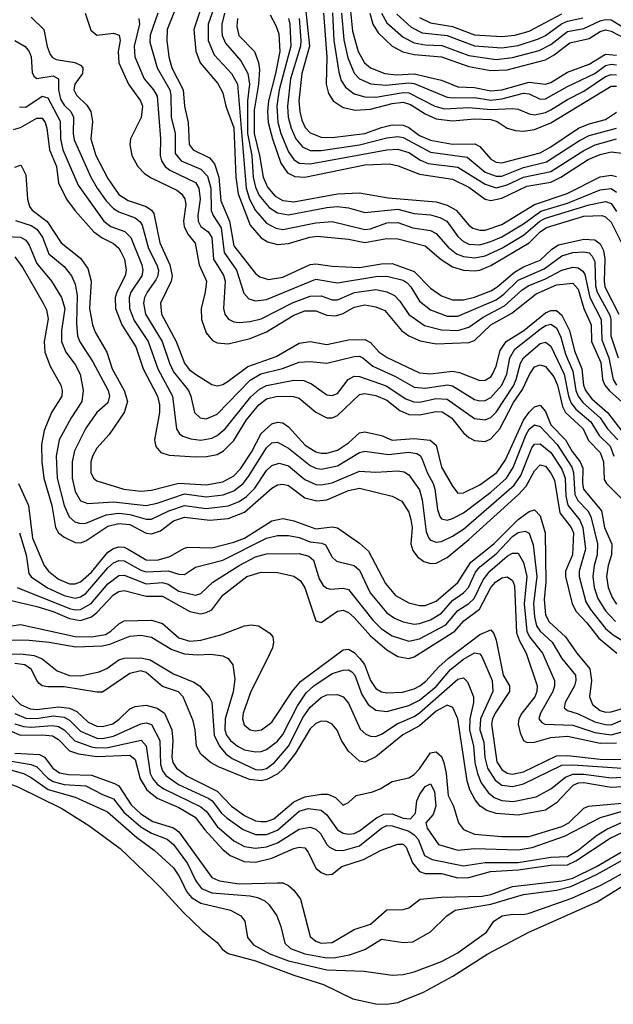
# Model space of a CAD drawing. Header units: inches. Extents: x 990535 to 1117859, y 769386 to 892122.
# Tile 695 of 1056: x 1051208 to 1053378, y 839546 to 843146. Entities that reach past the tile are written whole.
import ezdxf

# ---------------------------------------------------------------- set-up
doc = ezdxf.new("R2010")
doc.units = ezdxf.units.IN
doc.header["$MEASUREMENT"] = 0
doc.layers.add('B0853', color=7, linetype='Continuous')
doc.layers.add('B0854', color=7, linetype='Continuous')

msp = doc.modelspace()

# ---------------------------------------------------------------- linework, layer by layer
at = {"layer": 'B0853', "color": 5}
for points, elevation in [([(1051695.2, 840000), (1051726.4, 839970), (1051804.3, 839884.3), (1051875.3, 839815.3), (1051930, 839771.4), (1051947.9, 839747.9), (1051970, 839731.9), (1052070, 839705.4), (1052210, 839651.9), (1052317.8, 839617.8), (1052426.2, 839566.2), (1052510, 839547.6), (1052550, 839545.9), (1052590, 839552.3), (1052684.1, 839590), (1052791.7, 839648.3), (1052919.3, 839730), (1053068.6, 839810), (1053318.8, 839921.2), (1053446.8, 840000)], 2220), ([(1051797.7, 840000), (1051817.9, 839957.9), (1051836.2, 839936.2), (1051870, 839916.3), (1051978.3, 839890), (1052015.6, 839870), (1052030.7, 839850), (1052041, 839790), (1052062.9, 839762.9), (1052121.9, 839730), (1052190, 839704.6), (1052330, 839671.9), (1052466.8, 839666.8), (1052570, 839652.8), (1052610, 839655.4), (1052650, 839664.8), (1052750, 839702.1), (1052807.4, 839732.6), (1052914.3, 839810), (1052940.9, 839850), (1052971.6, 839870), (1053010, 839876), (1053050, 839873.8), (1053070, 839878.7), (1053226, 839934), (1053330, 839979.9), (1053366.1, 840000)], 2240), ([(1051850.9, 840000), (1051853.9, 839993.9), (1051872.6, 839970), (1051910, 839953), (1052050, 839942), (1052077, 839937), (1052103.9, 839923.9), (1052119.8, 839910), (1052147.3, 839870), (1052163, 839830), (1052176.9, 839770), (1052197.8, 839750), (1052249.9, 839729.9), (1052330, 839716.3), (1052362.3, 839717.7), (1052412.9, 839727.1), (1052470, 839746.2), (1052530, 839784.5), (1052610, 839771.8), (1052645.4, 839774.6), (1052709.4, 839810.6), (1052769.8, 839870), (1052799.3, 839890), (1052930, 839912.3), (1053050, 839946.9), (1053170, 839963.3), (1053223.3, 839976.7), (1053273.3, 840000)], 2260), ([(1051932.4, 840000), (1051937.7, 839997.7), (1052010, 839986), (1052150.7, 839990.7), (1052170.1, 839990.1), (1052190, 839980.4), (1052210, 839963.6), (1052234.4, 839930), (1052270, 839794.2), (1052290, 839777.1), (1052310, 839769.4), (1052350, 839772.5), (1052430, 839819.4), (1052490, 839839.3), (1052550, 839891.3), (1052610, 839892.1), (1052630, 839899), (1052671.3, 839930), (1052750, 839938.3), (1052898.3, 839941.7), (1052930, 839947.6), (1053010, 839976.9), (1053190, 839997.5), (1053200.9, 840000)], 2280)]:
    msp.add_lwpolyline(points, dxfattribs=dict(at, elevation=elevation))
at = {"layer": 'B0854', "color": 5}
for points, elevation in [([(1051941.7, 843258.3), (1051897.1, 843130), (1051897.3, 843070), (1051918.2, 843018.2), (1051981.9, 842950), (1052003.5, 842910), (1052035.7, 842530), (1052048.4, 842490), (1052070, 842448.5), (1052110, 842402.8), (1052143.6, 842383.6), (1052170, 842379.2), (1052290, 842404), (1052350, 842408.3), (1052470, 842378.9), (1052490, 842381.3), (1052550, 842404), (1052590, 842404.7), (1052644.7, 842384.7), (1052710, 842375.7), (1052730, 842364.3), (1052774.2, 842314.2), (1052804.9, 842290), (1052830, 842279.7), (1052870, 842275), (1052910, 842282.9), (1052970, 842310.2), (1053050, 842358.3), (1053109.2, 842410), (1053130, 842421), (1053290, 842469.3), (1053350, 842481), (1053370, 842473.9), (1053390, 842445.3)], 2940), ([(1051890.5, 843250), (1051844.2, 843110), (1051851.4, 843031.4), (1051867.9, 842987.9), (1051932.3, 842912.3), (1051950, 842878.2), (1051961.1, 842830), (1051990.9, 842750.9), (1051998.2, 842570), (1052005.9, 842510), (1052050, 842394.8), (1052090, 842349.1), (1052113.8, 842333.8), (1052150, 842323.9), (1052190, 842327.6), (1052268.6, 842351.4), (1052295, 842355), (1052410, 842343.8), (1052470, 842331.2), (1052550, 842346.5), (1052590, 842344.7), (1052690, 842318.9), (1052748.8, 842268.8), (1052790, 842242.2), (1052830, 842229.8), (1052870, 842227.9), (1052890, 842230.8), (1052930, 842247.7), (1053069.9, 842330), (1053110, 842370.9), (1053133.5, 842386.5), (1053270, 842427.7), (1053335.8, 842430), (1053350, 842425.1), (1053370, 842405.6), (1053407.4, 842330)], 2920), ([(1051779, 843190), (1051746.3, 843110), (1051745.8, 843070), (1051752.8, 843010), (1051763.3, 842970), (1051805.5, 842890), (1051809.8, 842829.8), (1051823.7, 842770), (1051827.8, 842690), (1051841.8, 842670), (1051901, 842641), (1051919.3, 842619.3), (1051935.8, 842570), (1051943.3, 842483.3), (1051974.1, 842410), (1051990, 842318.8), (1052070, 842217.9), (1052085.5, 842205.5), (1052116.8, 842196.8), (1052170, 842204.5), (1052270, 842251.4), (1052290, 842253.2), (1052350, 842244.6), (1052450, 842239.5), (1052530, 842253.4), (1052570, 842254.8), (1052650, 842225.5), (1052710, 842164.5), (1052750, 842136.7), (1052790, 842122.3), (1052830, 842122.3), (1052870, 842131.5), (1052930, 842154.5), (1052951.9, 842168.1), (1053016.7, 842223.3), (1053050, 842242.7), (1053110, 842267.5), (1053152.9, 842307.1), (1053177.4, 842322.6), (1053270, 842343.2), (1053310, 842341.4), (1053330, 842327), (1053341.8, 842301.8), (1053346.8, 842270), (1053344.3, 842190), (1053347.6, 842170), (1053398, 842070)], 2880), ([(1052250.7, 843210), (1052266.7, 843050), (1052239.2, 842950), (1052228.8, 842850), (1052231.6, 842810), (1052239.4, 842779.4), (1052251.8, 842751.8), (1052270, 842732.2), (1052310, 842716.7), (1052350, 842714.9), (1052470, 842729.8), (1052530, 842752.3), (1052570, 842761.3), (1052610, 842760.7), (1052630, 842751.9), (1052670, 842723), (1052710, 842705.2), (1052790, 842690.5), (1052871.9, 842691.9), (1052890, 842682.3), (1052930, 842636.3), (1052950, 842625.5), (1052970, 842623.4), (1053110, 842659.3), (1053150, 842680.7), (1053251, 842749), (1053290, 842765.7), (1053350, 842780.9), (1053390, 842807.5)], 3080), ([(1052416.5, 843190), (1052424, 843104), (1052444.9, 843030), (1052468.6, 842988.6), (1052490.7, 842970), (1052542.8, 842950), (1052584.9, 842944.9), (1052650, 842948.5), (1052750, 842925.6), (1052810, 842901.1), (1052870, 842897.7), (1052930, 842886.2), (1052970, 842889.4), (1053070, 842917.9), (1053130, 842910.6), (1053150, 842916.4), (1053210, 842954.1), (1053290, 842983.4), (1053350, 843019.8), (1053390, 843016.3)], 3180), ([(1051250, 843155.6), (1051295.5, 843110), (1051308.2, 843048.2), (1051319.4, 843019.4), (1051327.6, 843007.6), (1051341, 843001), (1051409.2, 842989.2), (1051430, 842979.8), (1051438.9, 842970), (1051436.8, 842950), (1051409.7, 842910), (1051405.6, 842890), (1051415.8, 842870), (1051453.6, 842833.6), (1051467.4, 842810), (1051473.7, 842773.7), (1051468.1, 842710), (1051485.4, 842650), (1051530, 842565.4), (1051570, 842507.4), (1051604.8, 842484.8), (1051670, 842463.4), (1051690, 842450.1), (1051697.5, 842437.5), (1051719.9, 842330), (1051756.6, 842250), (1051765, 842210), (1051761, 842190), (1051722.3, 842110), (1051726, 842070), (1051779.6, 841970), (1051809.8, 841890), (1051827.6, 841867.6), (1051850, 841850.4), (1051910, 841812.2), (1051930, 841807.3), (1051950, 841812.4), (1051970, 841824.6), (1052041.5, 841878.5), (1052144.9, 841915.1), (1052230, 841962.9), (1052270, 841969), (1052330, 841958.9), (1052410, 841975.2), (1052470, 841976.6), (1052490, 841966.2), (1052522, 841930), (1052550.8, 841910.8), (1052670, 841854.8), (1052710, 841851.7), (1052790, 841860.7), (1052815.8, 841855.8), (1052890, 841827.3), (1052910, 841828.7), (1052930, 841840.6), (1052936.8, 841850), (1052950, 841879.7), (1052963.9, 841936.1), (1052985.8, 841970), (1053050.8, 842010), (1053130, 842074.3), (1053150, 842082.9), (1053170, 842083.4), (1053190, 842065.3), (1053217.6, 842010), (1053235.7, 841935.7), (1053263.4, 841870), (1053268.9, 841810), (1053276.2, 841790), (1053299.6, 841759.6), (1053357.2, 841710), (1053418.5, 841630)], 2780), ([(1051447.2, 843170), (1051468.3, 843108.3), (1051490, 843089.7), (1051550, 843096.6), (1051571.4, 843090), (1051575.4, 843070), (1051568, 843030), (1051570, 842988.6), (1051605.1, 842910), (1051649.7, 842850), (1051656.5, 842830), (1051651.9, 842788.1), (1051612.8, 842710), (1051610.1, 842690), (1051617.7, 842650), (1051639.9, 842610), (1051664.3, 842584.3), (1051688.2, 842568.2), (1051782.5, 842522.5), (1051799.3, 842510), (1051811.6, 842491.6), (1051814.5, 842470), (1051806.2, 842410), (1051808.9, 842390), (1051822.1, 842362.1), (1051848.7, 842328.7), (1051863.6, 842250), (1051890.1, 842190), (1051886.3, 842150), (1051871.2, 842090), (1051872.7, 842050), (1051890, 842001.4), (1051913, 841973), (1051930, 841964.6), (1051970, 841961.1), (1052050, 841980.8), (1052110, 842005.3), (1052210, 842066.1), (1052250, 842081.3), (1052290, 842081.6), (1052330, 842066.2), (1052363.4, 842063.4), (1052390, 842072), (1052430, 842094.6), (1052470, 842103.1), (1052510, 842096), (1052542.9, 842082.9), (1052603, 842010), (1052630.7, 841990.7), (1052671.4, 841971.4), (1052730, 841961.4), (1052850, 841965.5), (1052870, 841973.3), (1052929.9, 842030), (1053006.9, 842073.1), (1053096, 842144), (1053170, 842176.4), (1053230, 842182.9), (1053250, 842161.2), (1053270.5, 842090.5), (1053297.3, 842030), (1053298.8, 841970), (1053332.7, 841892.7), (1053338.8, 841830), (1053347.1, 841810), (1053362.5, 841790), (1053410, 841748.1)], 2820), ([(1051643.7, 843150), (1051645.2, 843130), (1051626.7, 843050), (1051628.4, 843010), (1051662.4, 842930), (1051696.6, 842890), (1051710, 842866.9), (1051722.4, 842710), (1051720.6, 842650), (1051725.5, 842630), (1051739.1, 842610), (1051756.5, 842596.5), (1051850, 842550.4), (1051862.2, 842530), (1051868, 842490), (1051858.8, 842430), (1051860.1, 842410), (1051870.5, 842390.5), (1051896.5, 842370), (1051910.7, 842350), (1051916.7, 842270), (1051952.3, 842212.3), (1051958.6, 842190), (1051952.8, 842090), (1051957.9, 842070), (1051971.3, 842051.3), (1051990, 842041.8), (1052010, 842038.8), (1052050, 842042.1), (1052090, 842052.7), (1052208, 842112), (1052270, 842135.1), (1052310, 842136.3), (1052350, 842122.3), (1052370, 842122.3), (1052431.7, 842148.3), (1052510, 842159.4), (1052550, 842151.5), (1052577.5, 842137.5), (1052597.4, 842117.4), (1052630, 842068.4), (1052688.1, 842028.1), (1052750, 842011.8), (1052810, 842010.3), (1052850, 842021.5), (1052901.8, 842058.2), (1052980.6, 842099.4), (1053043.2, 842156.8), (1053067.1, 842172.9), (1053130, 842198.9), (1053190, 842230.9), (1053230, 842241.3), (1053250, 842238.6), (1053267.2, 842227.2), (1053274.4, 842214.4), (1053292.1, 842130), (1053334, 842050), (1053336.1, 841976.1), (1053362.2, 841910), (1053377.1, 841830), (1053389.7, 841809.7)], 2840), ([(1051712.8, 843170), (1051685.1, 843090), (1051683.7, 843063.7), (1051710.1, 842970), (1051756, 842890), (1051760.4, 842870), (1051761.8, 842790), (1051776.2, 842730), (1051776.4, 842656.4), (1051797.4, 842630), (1051870, 842600.2), (1051894.5, 842574.5), (1051906.2, 842530), (1051908, 842448), (1051914.5, 842430), (1051944.6, 842384.6), (1051955, 842295), (1052000.1, 842230), (1052026.8, 842146.8), (1052045.1, 842125.1), (1052070, 842117.9), (1052110, 842123.5), (1052290, 842197.7), (1052370, 842184.5), (1052510, 842207.7), (1052550, 842208.4), (1052610, 842193.7), (1052624.3, 842184.3), (1052637.9, 842170), (1052670, 842116.9), (1052710, 842085.6), (1052770, 842062.1), (1052810, 842061.7), (1052950, 842122.2), (1052978, 842142), (1053030, 842193.2), (1053124.7, 842235.3), (1053190, 842283.1), (1053230, 842295.5), (1053270, 842297.7), (1053290, 842293.4), (1053301.3, 842281.3), (1053310, 842261.8), (1053313.4, 842173.4), (1053318.7, 842150), (1053365.5, 842065.5), (1053369.2, 842050), (1053368.6, 841990), (1053395.7, 841910)], 2860), ([(1051956.5, 843170), (1051947, 843130), (1051946.2, 843106.2), (1051948.3, 843088.3), (1051959.8, 843059.8), (1052016, 842996), (1052042.3, 842950), (1052047.5, 842910), (1052041, 842850), (1052040.9, 842730), (1052055.8, 842650), (1052061.4, 842570), (1052070, 842533.8), (1052083.5, 842503.5), (1052119.3, 842459.3), (1052150, 842440.3), (1052190, 842433.1), (1052330, 842459.4), (1052370, 842463), (1052410, 842458.6), (1052470, 842441.5), (1052590, 842453.3), (1052650, 842437.2), (1052710, 842432.6), (1052743.3, 842423.3), (1052769.2, 842409.2), (1052810, 842353.3), (1052830, 842335.6), (1052850, 842326), (1052890, 842323.5), (1052930, 842334.6), (1052970, 842352.2), (1053050, 842399.9), (1053113.6, 842446.4), (1053210, 842475.9), (1053330, 842524.3), (1053370, 842528.5), (1053390, 842515.9)], 2960), ([(1052003.8, 843150), (1052001.2, 843121.2), (1052008.6, 843088.6), (1052066.2, 843030), (1052081.2, 842990), (1052084.2, 842964.2), (1052080.3, 842910), (1052064.4, 842815.6), (1052064.7, 842730), (1052084.9, 842650), (1052097.2, 842570), (1052113.6, 842533.6), (1052141.3, 842501.2), (1052170, 842484.7), (1052210, 842480.2), (1052370, 842510), (1052450, 842512.6), (1052555.4, 842495.4), (1052730, 842479.6), (1052770, 842468.5), (1052803.8, 842450), (1052850, 842395), (1052864.5, 842384.5), (1052890, 842376.3), (1052910, 842376.5), (1052970, 842397.9), (1053090, 842470), (1053209.2, 842510.8), (1053330, 842571.4), (1053370, 842577.3), (1053390, 842573)], 2980), ([(1052123.7, 843163.7), (1052144.7, 843124.7), (1052154.6, 843094.6), (1052158.8, 843030), (1052143.5, 842950), (1052117.4, 842850), (1052113.1, 842810), (1052116.2, 842770), (1052131.7, 842710), (1052161.9, 842621.9), (1052186.3, 842586.3), (1052213.2, 842573.2), (1052250, 842570.7), (1052470, 842615.6), (1052559.4, 842619.4), (1052592, 842612), (1052670, 842581), (1052790, 842563.5), (1052850, 842533.8), (1052910, 842490.1), (1052930, 842485.4), (1052970, 842493.6), (1053062.4, 842537.6), (1053150, 842552.4), (1053185.7, 842570), (1053285.6, 842634.4), (1053330, 842653.6), (1053370, 842662.9), (1053410, 842658.4)], 3020), ([(1052190.9, 843150.9), (1052195.8, 843130), (1052198.6, 843050), (1052156.4, 842890), (1052147.3, 842830), (1052151.9, 842771.9), (1052162.5, 842730), (1052190, 842663.4), (1052210, 842634.7), (1052230, 842621.7), (1052270, 842619.2), (1052550, 842670.7), (1052590, 842672.9), (1052630, 842661), (1052672.9, 842632.9), (1052700.9, 842620.9), (1052810, 842607.3), (1052910, 842544.2), (1052950, 842531.8), (1052990, 842541.8), (1053050, 842570.4), (1053150, 842590.7), (1053270, 842668.5), (1053311.4, 842688.6), (1053390, 842710.8)], 3040), ([(1052229, 843150), (1052235.8, 843070), (1052233.8, 843050), (1052198.1, 842930), (1052186.8, 842830), (1052189.4, 842790), (1052199.6, 842750), (1052217.8, 842710), (1052241.2, 842681.2), (1052270, 842667.8), (1052310, 842668.1), (1052450, 842688.6), (1052550, 842714.4), (1052590, 842718.6), (1052610, 842715.8), (1052710, 842662.2), (1052843.8, 842643.8), (1052910, 842589.2), (1052950, 842574), (1052970, 842574.6), (1053050, 842606.1), (1053133.9, 842626.1), (1053255, 842705), (1053290, 842722.7), (1053390, 842749.8)], 3060), ([(1052318.1, 843170), (1052330, 843010), (1052327.9, 842910), (1052336.5, 842876.5), (1052353.3, 842850), (1052390, 842825.4), (1052435.5, 842815.5), (1052490, 842819), (1052570, 842839.9), (1052610, 842844.3), (1052636.5, 842836.5), (1052690, 842801.6), (1052730, 842783.9), (1052790, 842776.1), (1052870, 842783.8), (1052930, 842781.1), (1052953.6, 842773.6), (1052990.2, 842750), (1053021, 842741), (1053050, 842738.5), (1053090, 842745), (1053150, 842769.6), (1053370, 842902.6), (1053390, 842903.1)], 3120), ([(1052351, 843171), (1052356.6, 843070), (1052374.8, 842954.8), (1052383.6, 842923.6), (1052399.2, 842899.2), (1052430, 842874.7), (1052470, 842864.1), (1052510, 842863.5), (1052610, 842880), (1052630, 842878.7), (1052725.8, 842830), (1052760.7, 842820.7), (1052850, 842824.9), (1052930, 842817.7), (1053010, 842821.7), (1053030, 842819.4), (1053070, 842801.6), (1053090, 842798.7), (1053130, 842806.5), (1053150, 842816.1), (1053210, 842854.6), (1053270, 842884.8), (1053350, 842938.6), (1053370, 842946), (1053390, 842944.7)], 3140), ([(1052384.4, 843170), (1052392.2, 843072.2), (1052407, 843007), (1052431, 842951), (1052450.1, 842930), (1052491.8, 842911.8), (1052546.5, 842906.5), (1052630, 842915), (1052650, 842912.8), (1052770, 842863.5), (1052790, 842859.9), (1052870, 842861.7), (1052930, 842851.6), (1052970, 842856.4), (1053050, 842877.6), (1053070, 842874.6), (1053110, 842856.2), (1053130, 842856.7), (1053210, 842902), (1053310, 842949.8), (1053350, 842978.8), (1053370, 842983.6), (1053390, 842981.5)], 3160), ([(1052487.9, 843170), (1052498.6, 843130), (1052518.2, 843098.2), (1052569, 843049), (1052608.1, 843028.1), (1052650, 843018.8), (1052750, 843010.3), (1052850, 842975.6), (1052930, 842960.7), (1052990, 842963.3), (1053130, 842999.8), (1053162.2, 843017.8), (1053218.6, 843061.4), (1053290, 843077.5), (1053330, 843102.5), (1053350, 843108.6), (1053370, 843104), (1053450, 843063.3)], 3220), ([(1052530.3, 843170), (1052550, 843135), (1052610, 843081.7), (1052650, 843061.3), (1052690, 843054.3), (1052751.5, 843051.5), (1052850, 843015.4), (1052950, 843001.1), (1053010, 843007.8), (1053106.6, 843033.4), (1053150, 843055.5), (1053210, 843103), (1053270, 843114.2), (1053330, 843141.7), (1053350, 843146.8), (1053370, 843145.1), (1053529.1, 843049.1)], 3240), ([(1052586.3, 843166.3), (1052638.8, 843118.8), (1052678.6, 843098.6), (1052770, 843088.2), (1052870, 843050.2), (1052970, 843043.8), (1053030, 843051.8), (1053104.2, 843075.8), (1053130, 843088.5), (1053188.6, 843131.4), (1053210, 843140.6), (1053266.4, 843153.6)], 3260), ([(1052670, 843154.8), (1052710, 843135.2), (1052790, 843121.8), (1052870, 843090.5), (1052970, 843085.3), (1053018.2, 843090), (1053070, 843104.8), (1053190, 843167.3)], 3280), ([(1051190, 843070.1), (1051227.6, 843047.6), (1051242.1, 843030), (1051250.1, 843010), (1051252.7, 842952.7), (1051259.3, 842939.3), (1051270.8, 842930.8), (1051330, 842940.8), (1051349.7, 842929.7), (1051349.2, 842890), (1051356.2, 842856.2), (1051370, 842833.6), (1051394.1, 842810), (1051404.3, 842790), (1051403.4, 842730), (1051407.3, 842707.3), (1051468.1, 842570), (1051490.6, 842530), (1051523.3, 842483.3), (1051550, 842456.2), (1051570, 842443.2), (1051630, 842421.5), (1051647.5, 842407.5), (1051655.1, 842395.1), (1051678.5, 842310), (1051709.5, 842250), (1051714.6, 842230), (1051712.7, 842210), (1051705.3, 842194.7), (1051673.3, 842150), (1051664.2, 842130), (1051660.5, 842110), (1051668, 842070), (1051729.1, 841970), (1051755.2, 841890), (1051770, 841858.9), (1051824.5, 841790), (1051833.2, 841770), (1051846.7, 841710), (1051866.9, 841690), (1051890, 841687), (1051930, 841703.8), (1052050, 841827.8), (1052089, 841851), (1052168.8, 841871.2), (1052230, 841894.3), (1052270, 841896.4), (1052330, 841890.1), (1052430, 841915.1), (1052450, 841916.1), (1052462.6, 841910), (1052499.2, 841879.2), (1052581.7, 841841.7), (1052650, 841803.1), (1052690, 841798.7), (1052771.5, 841811.5), (1052790, 841807.2), (1052870, 841757.3), (1052890, 841752), (1052910, 841753.7), (1052930, 841764.4), (1052970.4, 841810), (1052989.3, 841850), (1052999.5, 841910), (1053018.2, 841941.8), (1053110, 842014.2), (1053130, 842027.7), (1053150, 842033.3), (1053170, 842019.9), (1053185.7, 841985.7), (1053203.1, 841923.1), (1053230, 841861), (1053240.9, 841790), (1053249.1, 841769.1), (1053266.4, 841746.4), (1053329.8, 841690), (1053356.3, 841650), (1053394.1, 841610)], 2760), ([(1051207.4, 842827.4), (1051230, 842826.4), (1051290, 842866.8), (1051310, 842859.9), (1051355.6, 842775.6), (1051357.4, 842710), (1051365.8, 842670), (1051421.6, 842541.6), (1051514.9, 842410), (1051540.8, 842390), (1051591.6, 842371.6), (1051613.9, 842350), (1051654, 842250), (1051657.9, 842230), (1051653.6, 842210), (1051614.3, 842150), (1051607.9, 842130), (1051609.5, 842090), (1051626.4, 842046.4), (1051677.7, 841970), (1051712.9, 841870), (1051766.8, 841770), (1051781.3, 841650), (1051791.8, 841631.8), (1051803.5, 841623.5), (1051833.2, 841613.2), (1051870, 841609.1), (1051910, 841616.1), (1051930, 841625.8), (1051958.7, 841650), (1052052.8, 841767.2), (1052084.8, 841795.2), (1052110, 841809), (1052210, 841827.7), (1052246.5, 841826.5), (1052275.1, 841815.1), (1052330, 841774.6), (1052350, 841771.6), (1052370, 841779.9), (1052409.2, 841830.8), (1052430, 841842.8), (1052450, 841841.2), (1052547.8, 841807.8), (1052620, 841760), (1052649, 841749), (1052670, 841748.2), (1052730, 841761.3), (1052770, 841759.2), (1052870, 841687.9), (1052910, 841683.3), (1052930, 841691.7), (1052950, 841710.9), (1053012.7, 841807.3), (1053023.4, 841830), (1053039.2, 841890), (1053050, 841910), (1053110, 841962.3), (1053130, 841967.5), (1053150, 841952.8), (1053197.8, 841850), (1053214.4, 841770), (1053224.2, 841744.2), (1053241.6, 841721.6), (1053295.4, 841675.4), (1053325.8, 841625.8), (1053366.3, 841586.3), (1053380.4, 841550)], 2740), ([(1051184.6, 842744.6), (1051210, 842752.4), (1051270, 842786.6), (1051290, 842786), (1051301.1, 842770), (1051307.4, 842750), (1051317, 842670), (1051342.1, 842610), (1051349.7, 842550), (1051378.3, 842490), (1051410, 842447), (1051479.2, 842370), (1051508.7, 842348.7), (1051550, 842327.5), (1051570, 842310.9), (1051577.8, 842297.8), (1051590.3, 842270), (1051597.3, 842230), (1051593.5, 842210), (1051562.7, 842150), (1051557.2, 842130), (1051557.9, 842090), (1051581, 842030), (1051632.1, 841950), (1051658.9, 841870), (1051710.9, 841770), (1051718.5, 841738.5), (1051719.3, 841710), (1051700.1, 841610), (1051705.8, 841585.8), (1051724.1, 841564.1), (1051754.2, 841554.2), (1051850, 841548.2), (1051891.2, 841548.8), (1051930, 841556.9), (1051952.8, 841570), (1051990, 841607.1), (1052036.6, 841683.4), (1052081.5, 841738.5), (1052110, 841760), (1052150, 841769.8), (1052208.9, 841768.9), (1052230, 841762.7), (1052290, 841711), (1052330.1, 841690.1), (1052350, 841690.5), (1052370, 841699.5), (1052450, 841775.1), (1052470, 841779.2), (1052510, 841771.9), (1052550, 841754.6), (1052596.9, 841716.9), (1052630, 841703.1), (1052670, 841701.4), (1052730, 841713.8), (1052751.9, 841711.9), (1052786.1, 841690), (1052830, 841636.1), (1052850, 841618.5), (1052870, 841607.5), (1052910, 841604.4), (1052930, 841613.6), (1052963.5, 841650), (1053013.2, 841746.8), (1053045.7, 841794.3), (1053071.1, 841848.9), (1053090, 841876.3), (1053110, 841884.7), (1053130, 841878.5), (1053160.9, 841840.9), (1053174.4, 841810), (1053192.4, 841732.4), (1053203.3, 841710), (1053267.6, 841650), (1053287.6, 841607.6), (1053330, 841564.1), (1053342.3, 841530), (1053345, 841465), (1053352.8, 841450), (1053412.4, 841390)], 2720), ([(1051190, 842607.3), (1051210, 842614.4), (1051212.5, 842612.5), (1051230, 842578.9), (1051235.7, 842490), (1051243.1, 842463.1), (1051253.6, 842450), (1051308, 842408), (1051359.1, 842330), (1051430, 842274.3), (1051456.2, 842236.2), (1051469.2, 842190), (1051462.6, 842090), (1051473.3, 842030), (1051483.6, 842003.6), (1051526.7, 841930), (1051545.8, 841870), (1051590.1, 841790), (1051601.7, 841750), (1051589.3, 841710), (1051535.2, 841630), (1051490, 841579.5), (1051473.4, 841550), (1051467.1, 841530), (1051467.4, 841490), (1051477.1, 841470), (1051490, 841459.8), (1051588.9, 841430), (1051650, 841421.9), (1051690, 841425.9), (1051790, 841451.8), (1051890, 841445.8), (1051950, 841456.3), (1051990, 841478), (1052015.5, 841504.5), (1052055, 841565), (1052090, 841633.6), (1052130, 841668.7), (1052150, 841674.8), (1052170, 841672), (1052190, 841656.9), (1052251.4, 841590), (1052290, 841566.4), (1052310, 841560.7), (1052330, 841560.6), (1052370, 841572.3), (1052410, 841599), (1052450, 841635), (1052470, 841639.7), (1052530, 841625.4), (1052570, 841609), (1052650, 841615.2), (1052708.8, 841608.8), (1052730.9, 841590), (1052749.8, 841510), (1052790, 841440.7), (1052810, 841415.2), (1052830, 841416.2), (1052890, 841444.8), (1052951.7, 841490), (1052983.5, 841536.5), (1053050, 841681.6), (1053070, 841711.4), (1053090, 841730.3), (1053110, 841736.6), (1053130, 841713.1), (1053150, 841664.3), (1053203, 841610), (1053227, 841567), (1053257, 841530), (1053266.8, 841506.8), (1053265.8, 841450), (1053269.6, 841429.6), (1053335, 841350), (1053345.5, 841290), (1053372.1, 841227.9), (1053371.4, 841190), (1053359.4, 841150), (1053353.7, 841110), (1053358.7, 841070), (1053373.3, 841033.3), (1053390, 841008.9)], 2680), ([(1051191.7, 842411.7), (1051250, 842393.8), (1051270, 842380.2), (1051290.9, 842350.9), (1051314.1, 842290), (1051370, 842243.3), (1051397, 842210), (1051410, 842179.1), (1051417.8, 842137.8), (1051414.9, 842034.9), (1051419.1, 841990), (1051428, 841968), (1051475, 841895), (1051530.7, 841790), (1051536, 841770), (1051530, 841745.2), (1051490, 841709.9), (1051450, 841653.2), (1051407.4, 841570), (1051399.3, 841530), (1051399.6, 841470), (1051410, 841421.2), (1051430, 841387), (1051457, 841377), (1051550, 841383.8), (1051669.9, 841370.1), (1051710, 841378.2), (1051810, 841411.9), (1051890, 841401.6), (1051951.3, 841408.7), (1051990, 841424), (1052024.3, 841450), (1052044.7, 841475.3), (1052110, 841580.8), (1052130, 841599.5), (1052150, 841601.6), (1052190, 841579.7), (1052270, 841515.7), (1052290, 841505.9), (1052310, 841502.9), (1052370, 841515.2), (1052450, 841563.3), (1052470, 841568), (1052556.1, 841556.1), (1052630, 841565.2), (1052659.7, 841559.7), (1052672.3, 841552.3), (1052679.7, 841539.7), (1052698, 841490), (1052719, 841450), (1052725.5, 841430), (1052734.7, 841354.7), (1052743.6, 841330), (1052750, 841321), (1052770, 841316.3), (1052790, 841321.7), (1052830, 841343.6), (1052930, 841419.1), (1052987.8, 841470), (1053011.4, 841508.6), (1053058.9, 841630), (1053070, 841649), (1053090, 841664.6), (1053110, 841658.3), (1053172.5, 841592.5), (1053226.4, 841510), (1053233, 841490), (1053237.5, 841410), (1053248.7, 841388.7), (1053285.1, 841350), (1053296.3, 841330), (1053320.5, 841230), (1053319.3, 841190), (1053307.5, 841150), (1053303.1, 841110), (1053307.9, 841070), (1053321.8, 841030), (1053350, 840984.8), (1053385.7, 840945.7)], 2660), ([(1051130, 842355.2), (1051210, 842351.2), (1051230, 842340.6), (1051242.2, 842322.2), (1051270, 842254.7), (1051323.4, 842190), (1051359.9, 842130), (1051373, 842090), (1051360.2, 842010), (1051360.2, 841970), (1051375.9, 841930), (1051410, 841885.6), (1051429.2, 841850), (1051440.2, 841790), (1051435.3, 841750), (1051395.6, 841690), (1051352.5, 841610), (1051340.8, 841550), (1051345.2, 841470), (1051370, 841370.2), (1051388.7, 841328.7), (1051409.8, 841309.8), (1051430, 841303.9), (1051450, 841304.9), (1051524.2, 841335.8), (1051570, 841342.1), (1051610, 841337.5), (1051670, 841320.4), (1051690, 841320.1), (1051752.5, 841350), (1051810, 841369.8), (1051890, 841358.8), (1051971.4, 841368.6), (1052010, 841384.2), (1052036.9, 841403.1), (1052067.1, 841432.9), (1052110, 841498.3), (1052130, 841516.5), (1052155.8, 841524.2), (1052190, 841515), (1052250, 841465.4), (1052290, 841446.4), (1052310, 841445.1), (1052350, 841452.5), (1052450, 841495.5), (1052510, 841491.6), (1052590, 841496.7), (1052613.2, 841493.2), (1052630, 841482.5), (1052670, 841427), (1052679.1, 841390), (1052693.5, 841273.5), (1052703.3, 841250), (1052710, 841242.8), (1052730, 841236), (1052750, 841238), (1052790, 841257.3), (1052830, 841283.7), (1053015.7, 841444.3), (1053040.2, 841479.8), (1053079.7, 841580.3), (1053090, 841594.6), (1053110, 841595.6), (1053150, 841563.5), (1053190, 841502.8), (1053201.5, 841470), (1053204.3, 841404.3), (1053211.3, 841371.3), (1053256.2, 841316.2), (1053266.6, 841290), (1053275.8, 841210), (1053252.8, 841130), (1053252.6, 841110), (1053277.9, 841017.9), (1053294.4, 840990), (1053350, 840919.9), (1053377.4, 840897.4), (1053438.9, 840858.9)], 2640), ([(1051190, 842278.5), (1051219.4, 842239.4), (1051293.6, 842110), (1051305.7, 842085.7), (1051311.8, 842051.8), (1051296.5, 841970), (1051299.9, 841930), (1051319.2, 841879.2), (1051357.7, 841810), (1051363.3, 841790), (1051361.5, 841770), (1051323.5, 841710), (1051296.5, 841643.5), (1051287.3, 841592.7), (1051288.7, 841530), (1051295.9, 841470), (1051325.2, 841370), (1051338.4, 841290), (1051349.8, 841269.8), (1051370, 841254.2), (1051410, 841234.6), (1051430, 841233.9), (1051450, 841241.1), (1051530, 841294.1), (1051570, 841304.3), (1051610, 841299.9), (1051670, 841268.5), (1051690, 841266.2), (1051722.3, 841277.7), (1051770, 841313.7), (1051810, 841327.2), (1051903.4, 841316.6), (1051970, 841322.3), (1052030, 841345.2), (1052130, 841433.5), (1052150, 841445.1), (1052170, 841448), (1052190, 841442.8), (1052250, 841398.4), (1052293.6, 841386.4), (1052330, 841390.4), (1052410, 841424.7), (1052450, 841433.3), (1052570, 841403.8), (1052605.2, 841385.2), (1052630, 841345.2), (1052638.3, 841318.3), (1052642.2, 841290), (1052637.8, 841230), (1052644.7, 841204.7), (1052661.7, 841181.7), (1052685.6, 841165.6), (1052710, 841157.9), (1052730, 841159.2), (1052770, 841179.9), (1052850, 841245.4), (1053031.7, 841410), (1053059.4, 841440.6), (1053090, 841496.4), (1053110, 841518.8), (1053130, 841513.3), (1053150, 841488.6), (1053162.7, 841462.7), (1053182.9, 841342.9), (1053224.3, 841290), (1053231.9, 841270), (1053228.6, 841190), (1053203.8, 841130), (1053203.1, 841110), (1053227.9, 841010), (1053242.6, 840982.6), (1053281.4, 840941.4), (1053324.7, 840884.7), (1053390.5, 840830)], 2620), ([(1051203.5, 841450), (1051240.3, 841370), (1051254.4, 841250), (1051297.1, 841150), (1051313.5, 841130), (1051350, 841100.1), (1051390, 841083.9), (1051410, 841084), (1051430, 841090.6), (1051470, 841125.8), (1051530, 841198.6), (1051550, 841212.8), (1051570, 841219.3), (1051590, 841217.1), (1051604.7, 841210), (1051670, 841170.7), (1051710, 841170), (1051756.8, 841183.2), (1051810, 841214.2), (1051822.8, 841217.2), (1051910, 841215.6), (1051990, 841235.3), (1052030, 841251), (1052130, 841313.8), (1052170, 841322.5), (1052210, 841314), (1052290, 841284), (1052350, 841291.4), (1052370, 841287.7), (1052450, 841232.5), (1052483.2, 841203.2), (1052544.8, 841084.8), (1052581.3, 841041.3), (1052630, 841014.2), (1052670, 841004.5), (1052690, 841004.4), (1052730, 841020.2), (1052810, 841087.7), (1052857.7, 841162.3), (1052941.3, 841230), (1053030, 841319), (1053070, 841347.6), (1053090, 841354.6), (1053110, 841332.5), (1053128.4, 841270), (1053131.3, 841090), (1053125.6, 841025.6), (1053130.6, 840970), (1053144, 840944), (1053203.4, 840890), (1053244.5, 840830), (1053292.2, 840772.2), (1053298.2, 840730), (1053291.2, 840670), (1053302.4, 840642.4), (1053330, 840620.5), (1053350, 840614.7), (1053370, 840615.4), (1053489.8, 840650.2)], 2580), ([(1051206.3, 841270), (1051231.6, 841190), (1051241.4, 841121.4), (1051250, 841108.6), (1051309.3, 841069.3), (1051370, 841040.6), (1051410, 841030.8), (1051430, 841035.7), (1051450, 841048.5), (1051530, 841142.1), (1051550, 841159.6), (1051570, 841168.2), (1051590, 841167.5), (1051650, 841133.8), (1051670, 841127.2), (1051750, 841130.8), (1051790, 841119.1), (1051810, 841118.1), (1051850, 841143.9), (1051950, 841169.8), (1052110, 841250.6), (1052150, 841260.1), (1052190, 841260.7), (1052230, 841252.9), (1052270, 841237.4), (1052312.4, 841232.4), (1052325.5, 841225.5), (1052350, 841180.5), (1052365.8, 841165.8), (1052430, 841150.9), (1052450, 841133.4), (1052488.6, 841050), (1052550, 840977.3), (1052578.2, 840958.2), (1052610, 840944.6), (1052650, 840935.8), (1052670, 840937.8), (1052710, 840951.7), (1052750, 840976.6), (1052790, 841021.9), (1052830, 841050.6), (1052848.4, 841070), (1052874.2, 841125.8), (1052890, 841145.9), (1052950, 841193.2), (1053010, 841256), (1053030, 841271.1), (1053055.4, 841275.4), (1053070, 841268.3), (1053085.6, 841225.6), (1053098.4, 841110), (1053086.8, 841010), (1053090, 840962.3), (1053097.8, 840930), (1053110.1, 840910), (1053154, 840870), (1053189.8, 840809.8), (1053239.2, 840750), (1053241.3, 840730), (1053235.9, 840710), (1053202.4, 840650), (1053198.5, 840630), (1053210, 840620.4), (1053250, 840607.5), (1053310, 840578.6), (1053350, 840568.7), (1053370, 840568.4), (1053497.8, 840622.2)], 2560), ([(1051198.1, 841070), (1051390, 840993.2), (1051410, 840988.1), (1051430, 840989.4), (1051468.5, 841011.5), (1051530, 841083.7), (1051570, 841114.1), (1051590, 841115.7), (1051670, 841083.6), (1051730, 841088.3), (1051750, 841082.2), (1051790, 841057.2), (1051850, 841041.6), (1051870, 841048), (1051913.4, 841090), (1052009.6, 841150.4), (1052070, 841182.1), (1052110, 841193.3), (1052230, 841194.4), (1052265.1, 841185.1), (1052281.8, 841170), (1052302.1, 841102.1), (1052316.9, 841076.9), (1052330, 841067.3), (1052344.2, 841064.2), (1052390, 841067.6), (1052410, 841062.2), (1052498.5, 840950), (1052530, 840919.2), (1052570, 840892.9), (1052630, 840873.7), (1052670, 840882.9), (1052766.3, 840933.7), (1052810, 840986.2), (1052850, 841011.7), (1052869.7, 841030.3), (1052901.6, 841098.4), (1052926.9, 841130), (1052990, 841184.1), (1053010, 841196), (1053030, 841195.7), (1053050, 841161.4), (1053062.3, 841110), (1053051.8, 841010), (1053061.7, 840910), (1053071.8, 840890), (1053119.2, 840830), (1053162.7, 840730), (1053162.9, 840710), (1053156.8, 840690), (1053111.7, 840610), (1053106, 840590), (1053116.4, 840576.4), (1053127.9, 840570), (1053230, 840566.3), (1053310, 840540.2), (1053370, 840531.4), (1053410, 840542.4)], 2540), ([(1051145.5, 841030), (1051270, 841001), (1051330, 840982.3), (1051390, 840956.2), (1051430, 840949.7), (1051470, 840963.1), (1051490, 840978.9), (1051550, 841043.7), (1051570, 841054.8), (1051590, 841058.6), (1051670, 841038.8), (1051730, 841038.4), (1051830, 840982.6), (1051870, 840974.2), (1051890, 840978), (1051910, 840988.7), (1051950, 841041.8), (1052038.6, 841110), (1052090, 841126.2), (1052150, 841124.5), (1052210, 841111.6), (1052234.6, 841094.6), (1052250, 841068.3), (1052290, 840947.7), (1052310, 840942.5), (1052370, 840983.3), (1052390, 840987), (1052410, 840978.5), (1052430, 840960.7), (1052490, 840893.4), (1052550, 840841.5), (1052590, 840817.7), (1052630, 840810.1), (1052650, 840816), (1052798.1, 840910), (1052831.3, 840948.7), (1052888.7, 840991.3), (1052930, 841069.7), (1052947.6, 841090), (1052970, 841105.5), (1052990, 841109.6), (1053010, 841096.1), (1053016.5, 841076.5), (1053024.2, 840904.2), (1053034.5, 840874.5), (1053059.9, 840830), (1053099.8, 840710), (1053098.9, 840690), (1053090.9, 840670), (1053043.2, 840610), (1053032.7, 840590), (1053030.1, 840570), (1053038, 840538), (1053050, 840511), (1053063, 840503), (1053090, 840504.1), (1053150, 840521.3), (1053210, 840526.5), (1053330, 840501.1), (1053390, 840502.3)], 2520), ([(1051110, 840920.4), (1051210, 840935.1), (1051410, 840890.3), (1051470.5, 840889.5), (1051521.3, 840898.7), (1051540.9, 840910), (1051570, 840937.4), (1051590, 840948), (1051690, 840950.5), (1051730, 840937.9), (1051790, 840886), (1051830, 840873.7), (1051870, 840877.9), (1051943.3, 840896.7), (1052030, 840929.6), (1052053.6, 840933.6), (1052080.4, 840930), (1052122.5, 840902.5), (1052132.8, 840890), (1052135.8, 840870), (1052131.9, 840850), (1052114, 840810), (1052053.3, 840690), (1052024.7, 840610), (1052022.2, 840590), (1052028.4, 840568.4), (1052050, 840550.1), (1052070, 840546), (1052091.8, 840550), (1052130, 840577.2), (1052204.1, 840690), (1052234.2, 840725.8), (1052390, 840841.9), (1052410, 840844.1), (1052430, 840832.8), (1052451.4, 840810), (1052468.1, 840788.1), (1052490.7, 840730), (1052510, 840700.1), (1052530, 840689), (1052550, 840684.6), (1052606.8, 840686.8), (1052650, 840699.4), (1052670.3, 840710), (1052692.9, 840727.1), (1052739.8, 840780.2), (1052774.6, 840810), (1052890, 840898.6), (1052930, 840915.7), (1052941.5, 840901.5), (1052950, 840878), (1052975.4, 840750), (1052999, 840710), (1052998.8, 840690), (1052945.6, 840610), (1052936, 840590), (1052932.9, 840570), (1052952.4, 840432.4), (1052970, 840404.4), (1052990, 840390.9), (1053010, 840387.6), (1053050, 840395.9), (1053170, 840454.3), (1053210, 840455.7), (1053330, 840441.7), (1053410, 840441.6)], 2480), ([(1051059.6, 840879.6), (1051242.8, 840877.2), (1051314.9, 840870), (1051412.7, 840852.7), (1051510, 840856.1), (1051537.3, 840862.7), (1051610, 840892.4), (1051650, 840895.2), (1051690, 840888.3), (1051763.7, 840843.7), (1051810, 840827.1), (1051856.7, 840823.3), (1051906.8, 840826.8), (1051950, 840820.3), (1051970, 840810.3), (1051987.3, 840787.3), (1051994.3, 840734.3), (1051988.5, 840688.5), (1051958.8, 840590), (1051957.4, 840550), (1051963.9, 840530), (1051978.8, 840510), (1052003.6, 840490), (1052030, 840477), (1052070, 840468.7), (1052090, 840470.1), (1052110, 840477.9), (1052150, 840508.7), (1052170, 840532.2), (1052223.2, 840636.8), (1052255, 840685), (1052282.5, 840710), (1052350, 840755), (1052390, 840768.1), (1052410, 840768.8), (1052421.6, 840761.6), (1052433.1, 840750), (1052458.7, 840678.7), (1052482, 840642), (1052510, 840621.7), (1052550, 840616.7), (1052630, 840638.4), (1052670, 840658.6), (1052730, 840707.7), (1052783, 840770), (1052830, 840808.3), (1052870.7, 840830.7), (1052890, 840827.7), (1052897.7, 840817.7), (1052934.8, 840730), (1052937.4, 840690), (1052892.3, 840590), (1052890.5, 840550), (1052904.5, 840504.5), (1052908, 840448), (1052917.8, 840410), (1052945.6, 840365.6), (1052970, 840346.9), (1053010, 840341.9), (1053050, 840352.2), (1053190, 840419.9), (1053230, 840421.1), (1053410, 840408.8)], 2460), ([(1051004, 840824), (1051210, 840827.5), (1051260.9, 840820.9), (1051289.3, 840809.3), (1051345.1, 840765.1), (1051390, 840748.3), (1051430, 840747.3), (1051498.7, 840761.3), (1051526.3, 840773.7), (1051570, 840805.4), (1051590, 840811.9), (1051650, 840813.4), (1051685.1, 840805.1), (1051770, 840754), (1051843.7, 840723.7), (1051864.9, 840710), (1051900.2, 840670), (1051910, 840650.4), (1051918.1, 840530), (1051937.7, 840490), (1051961.5, 840461.5), (1051984.3, 840444.3), (1052070, 840404.5), (1052090, 840403.3), (1052110, 840408.5), (1052138.8, 840430), (1052190.2, 840490), (1052244.5, 840595.5), (1052270, 840632.5), (1052310, 840668.2), (1052330, 840677), (1052370, 840678.7), (1052390, 840670.1), (1052410, 840647.3), (1052452.6, 840552.6), (1052473.4, 840533.4), (1052490, 840526), (1052510, 840525.7), (1052530, 840533.3), (1052587.9, 840572.1), (1052650, 840598.5), (1052670, 840611.6), (1052810, 840734.3), (1052830, 840739.1), (1052845.2, 840725.2), (1052866.9, 840670), (1052866.9, 840650), (1052853.5, 840590), (1052852.5, 840550), (1052867.1, 840490), (1052872, 840430), (1052881.3, 840390), (1052895.3, 840355.3), (1052920.3, 840320.3), (1052942.5, 840302.5), (1052970, 840291.4), (1053011.9, 840288.1), (1053096, 840304), (1053150, 840334), (1053203, 840377), (1053230, 840387.6), (1053270, 840387.1), (1053370, 840373.7), (1053430, 840377.3)], 2440), ([(1053410, 840341.2), (1053370, 840338.5), (1053270, 840355.8), (1053250, 840355.1), (1053230, 840346.6), (1053170, 840282.1), (1053130, 840255.9), (1053030, 840237.8), (1052950, 840243.3), (1052915, 840255), (1052890.9, 840270.9), (1052873.2, 840293.2), (1052854, 840330), (1052843.6, 840363.6), (1052809.5, 840590), (1052791.8, 840631.8), (1052770, 840639.9), (1052730, 840618.2), (1052670, 840563.8), (1052609, 840531), (1052510, 840451.4), (1052470, 840431), (1052450, 840434.4), (1052410, 840471.2), (1052384.2, 840510), (1052367.8, 840547.8), (1052350, 840570.1), (1052330, 840579.5), (1052310, 840581.5), (1052290, 840573.2), (1052270, 840552.7), (1052215.8, 840464.2), (1052171.8, 840408.2), (1052150.9, 840389.1), (1052111.6, 840368.4), (1052090, 840362.9), (1052047.6, 840367.6), (1051934, 840414), (1051904.8, 840430), (1051870, 840460.1), (1051853.8, 840490), (1051849.3, 840550), (1051842.2, 840582.2), (1051805.3, 840670), (1051788.3, 840688.3), (1051730, 840708.1), (1051670, 840759), (1051650, 840764.7), (1051610, 840755.4), (1051510, 840687.2), (1051490, 840686.8), (1051370, 840707), (1051310, 840706.7), (1051290, 840710.1), (1051279.3, 840719.3), (1051269.7, 840730), (1051250.8, 840770), (1051226.9, 840786.9), (1051190, 840791.9)], 2420), ([(1050000, 840721.1), (1050030, 840718.5), (1050110, 840701.6), (1050230, 840690), (1050350, 840697), (1050427.3, 840712.7), (1050470, 840730.8), (1050490, 840731.5), (1050564, 840664), (1050730, 840556.6), (1050902.4, 840482.4), (1051042.1, 840442.1), (1051103.7, 840430), (1051165.3, 840405.3), (1051221, 840390), (1051250, 840375.6), (1051311.9, 840331.9), (1051410, 840303.9), (1051528.1, 840250), (1051635.6, 840155.6), (1051698.8, 840110), (1051770, 840044.6), (1051790, 840015.9), (1051797.7, 840000)], 2240), ([(1050000, 840674.7), (1050310.8, 840630), (1050410, 840631), (1050430.3, 840610), (1050450, 840603.8), (1050550, 840584.4), (1050630, 840562.3), (1050862.8, 840462.8), (1050983.1, 840423.1), (1051201.1, 840341.1), (1051361.4, 840261.4), (1051460.1, 840200.1), (1051575.3, 840115.3), (1051695.2, 840000)], 2220), ([(1051170, 840684), (1051210, 840642.2), (1051245.8, 840625.8), (1051270, 840624.3), (1051350, 840634.2), (1051390, 840628.3), (1051416.5, 840616.5), (1051457.7, 840577.7), (1051490, 840563.5), (1051510, 840561.3), (1051547.9, 840572.1), (1051571.7, 840588.3), (1051610, 840626.4), (1051630, 840634.6), (1051670, 840639.6), (1051710, 840628.4), (1051736.8, 840610), (1051763.7, 840550), (1051767.5, 840510), (1051763.3, 840450), (1051768.1, 840430), (1051780.5, 840410), (1051819.8, 840379.8), (1051930, 840325.3), (1051981.5, 840270), (1052030, 840235.8), (1052070, 840216.9), (1052090, 840213.8), (1052110, 840214.7), (1052136.2, 840223.8), (1052210, 840285.8), (1052250, 840304), (1052310, 840314.9), (1052334.3, 840314.3), (1052361.9, 840301.9), (1052390, 840274.3), (1052410, 840283.7), (1052438, 840310), (1052497.7, 840322.3), (1052526, 840334), (1052570, 840361), (1052630, 840374.2), (1052650, 840386.5), (1052670, 840406.8), (1052710, 840465.1), (1052730, 840468.8), (1052750, 840452.3), (1052758.1, 840430), (1052767.5, 840390), (1052774.8, 840310), (1052793.4, 840270), (1052811.8, 840210), (1052830, 840184.7), (1052870, 840168.6), (1052970, 840159.6), (1053070, 840159.9), (1053190, 840195.6), (1053215.3, 840210), (1053270, 840262.9), (1053287.7, 840270), (1053410, 840281.3)], 2380), ([(1051190, 840608.7), (1051230, 840592.7), (1051270, 840591.5), (1051330, 840601.2), (1051370, 840596.1), (1051390, 840585.5), (1051430, 840544.5), (1051490, 840519.5), (1051510, 840517.8), (1051550, 840526.2), (1051650, 840572.1), (1051670, 840574.8), (1051689.5, 840569.5), (1051720.1, 840510), (1051722.6, 840422.6), (1051730, 840399.3), (1051742, 840382), (1051788.4, 840350), (1051898.7, 840298.7), (1051911.2, 840290), (1051945, 840245), (1051966.2, 840226.2), (1052025.1, 840185.1), (1052070, 840167.1), (1052110, 840167), (1052150, 840182.1), (1052230, 840252.2), (1052262.4, 840262.4), (1052310, 840255.8), (1052330, 840238.6), (1052370, 840184.1), (1052390, 840172), (1052410, 840168.2), (1052430, 840171.1), (1052450, 840180.4), (1052511.7, 840228.3), (1052538.7, 840241.3), (1052570, 840241.9), (1052610, 840227.1), (1052635.9, 840224.1), (1052655.2, 840244.8), (1052660.1, 840290), (1052670, 840311.5), (1052690, 840341.9), (1052710, 840352.5), (1052724.1, 840324.1), (1052729.4, 840270), (1052719.7, 840240.3), (1052693.1, 840210), (1052696.9, 840190), (1052739.3, 840130), (1052810, 840109), (1052870, 840115.4), (1053030, 840111.3), (1053080.9, 840119.1), (1053199.8, 840160.2), (1053331.1, 840228.9), (1053423.7, 840256.3)], 2360), ([(1051150, 840556.1), (1051210, 840529.9), (1051291.5, 840531.5), (1051327.5, 840527.5), (1051350, 840514.3), (1051390, 840472.3), (1051422.2, 840462.2), (1051490, 840451.9), (1051610, 840456.7), (1051630, 840441.1), (1051647.7, 840370), (1051672.1, 840330), (1051710, 840299.8), (1051790, 840265.6), (1051849.7, 840230), (1051884.4, 840184.4), (1051950, 840111.5), (1051977.2, 840090), (1052028.2, 840068.2), (1052070, 840065.9), (1052130, 840080.3), (1052210, 840116.1), (1052230, 840120.5), (1052250, 840117.7), (1052262.8, 840102.8), (1052290, 840043.8), (1052310, 840027.3), (1052330, 840019.3), (1052350, 840021.8), (1052385.4, 840050), (1052465.1, 840074.9), (1052529.7, 840110), (1052590, 840131.5), (1052610, 840131.8), (1052620.3, 840120.3), (1052643.4, 840063.4), (1052670, 840031.3), (1052690, 840024.2), (1052750, 840024.4), (1052810, 840008.3), (1052850, 840009.5), (1052928.9, 840031.1), (1053030, 840037.4), (1053150, 840054.7), (1053210, 840056.1), (1053241.1, 840070), (1053366, 840154), (1053461.3, 840198.7)], 2320), ([(1051190, 840571.5), (1051221.6, 840561.6), (1051250, 840559.3), (1051325.8, 840565.8), (1051350, 840561.9), (1051370, 840550), (1051409.3, 840509.3), (1051470, 840486.8), (1051490, 840483.3), (1051530, 840485.5), (1051651.2, 840511.2), (1051670.5, 840490.5), (1051684.6, 840390), (1051693.8, 840370), (1051710, 840351), (1051734.3, 840334.3), (1051870, 840268), (1051890.7, 840250.7), (1051930, 840195.8), (1051990, 840143.8), (1052030, 840122.5), (1052070, 840116.4), (1052110, 840121.4), (1052150, 840136.2), (1052230, 840186.9), (1052270, 840193.1), (1052290, 840186.5), (1052307.4, 840170), (1052330.1, 840130.1), (1052340.2, 840120.2), (1052362, 840110), (1052390, 840108.3), (1052450, 840125.8), (1052530, 840190.6), (1052550, 840199.2), (1052570, 840199), (1052630, 840178.8), (1052650, 840165.8), (1052664.2, 840150), (1052687.7, 840090), (1052715.3, 840075.3), (1052830, 840052.4), (1052910, 840064.5), (1053030, 840064), (1053150, 840083.5), (1053210, 840086.5), (1053250, 840109.2), (1053317, 840163), (1053354, 840186), (1053530, 840265.4)], 2340), ([(1051190, 840464), (1051279.6, 840459.6), (1051297.7, 840450), (1051329, 840409), (1051352.9, 840392.9), (1051386.6, 840386.6), (1051470, 840384.2), (1051553.7, 840353.7), (1051570, 840344.4), (1051615.6, 840275.6), (1051650, 840242.5), (1051694.2, 840214.2), (1051770, 840190.7), (1051790, 840176.6), (1051910, 840009.7), (1051932.4, 840000)], 2280), ([(1051170, 840436.8), (1051250, 840423.4), (1051270, 840414), (1051310, 840372.3), (1051330, 840360.5), (1051370, 840349.7), (1051450, 840345), (1051510, 840312.7), (1051550, 840297.2), (1051588.1, 840248.1), (1051650, 840194.9), (1051690, 840171.8), (1051746.5, 840150), (1051769.7, 840130), (1051820.9, 840060.9), (1051850.9, 840000)], 2260), ([(1053200.9, 840000), (1053230, 840006.6), (1053316.8, 840050), (1053490, 840150.5), (1053670, 840201.5), (1053730, 840223), (1053768.6, 840228.6), (1053790, 840226.9), (1053850, 840213.1), (1054030, 840198.5), (1054130, 840180.4), (1054270, 840131.8), (1054310, 840113), (1054441, 840030), (1054477.5, 840000)], 2280), ([(1053273.3, 840000), (1053318.8, 840021.2), (1053490, 840117.1), (1053730, 840194.2), (1053770, 840197.7), (1053950, 840182.2), (1054055.2, 840170), (1054134.7, 840150), (1054290, 840088.1), (1054424.5, 840000)], 2260), ([(1053366.1, 840000), (1053516.3, 840083.7), (1053610, 840118.5), (1053750, 840152.9), (1053950, 840148.4), (1054067.5, 840127.5), (1054210, 840078.7), (1054268.3, 840048.3), (1054340.1, 840000)], 2240)]:
    msp.add_lwpolyline(points, dxfattribs=dict(at, elevation=elevation))

doc.saveas('drawing.dxf')
